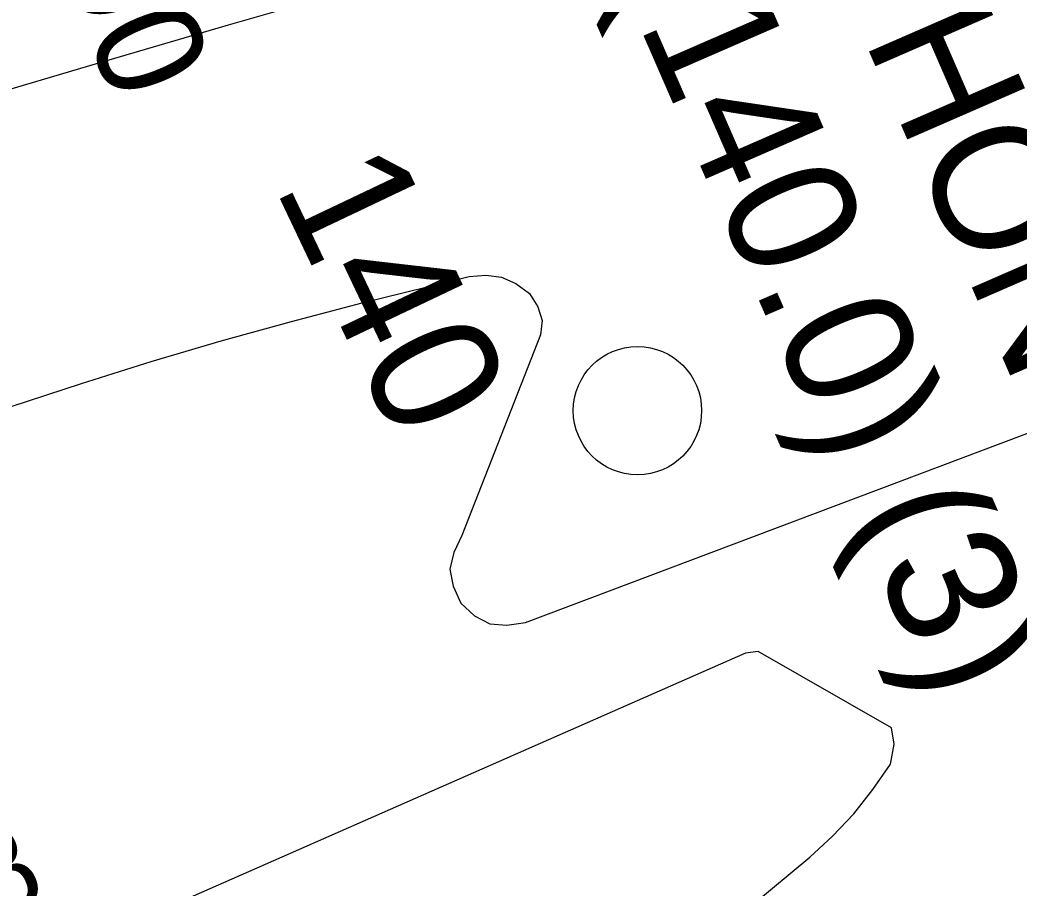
# Model space of a CAD drawing. Extents: x 3508733 to 3546731, y 546897 to 572481.
# Drawn here: x 3515278 to 3516057, y 563717 to 564393 of the extents above; entities that cross this region are included whole.
import ezdxf

# ---------------------------------------------------------------- set-up
doc = ezdxf.new("R2010")
doc.units = 0
for name, color, linetype in [('V-CHAN-NAID', 7, 'Continuous'), ('V-RIVR-IDEN', 7, 'Continuous'), ('V-RIVR-MILE', 7, 'Continuous'), ('V-RIVR-RANG', 7, 'Continuous'), ('V-RIVR-RANG-IDEN', 7, 'Continuous'), ('V-TOPO-MINR', 7, 'Continuous')]:
    doc.layers.add(name, color=color, linetype=linetype)

msp = doc.modelspace()

# ---------------------------------------------------------------- linework, layer by layer
at = {"layer": 'V-RIVR-MILE'}
msp.add_circle((3515759.44, 564088.45), 50, dxfattribs=at)
at = {"layer": 'V-TOPO-MINR'}
for points in [[(3514989.01, 564255.41), (3515337.04, 564358.66), (3515440.7, 564388.98), (3515544.51, 564418.79), (3515648.54, 564447.8), (3515752.72, 564476.29), (3515912.79, 564519.41), (3515937.06, 564525.91), (3515961.34, 564532.37), (3515985.63, 564538.77), (3516009.94, 564545.12), (3516034.17, 564551.72), (3516058.29, 564558.7)], [(3515133.82, 564046.62), (3515326.18, 564109.53), (3515380.48, 564126.62), (3515435, 564142.92), (3515489.87, 564158.01), (3515544.97, 564172.31), (3515628.33, 564192.95), (3515641.27, 564193.99), (3515653.51, 564192.55), (3515664.7, 564187.39), (3515675.19, 564179.74), (3515681.68, 564169.41), (3515685.12, 564158.76), (3515683.99, 564147.62), (3515622.67, 563991.11), (3515616.24, 563978.05), (3515613.35, 563964.92), (3515615.77, 563951.7), (3515621.72, 563938.42), (3515632.54, 563928.71), (3515644.38, 563922.39), (3515657.74, 563921.18), (3515672.11, 563923.37), (3516318.4, 564166.89)], [(3515804.99, 563666.82), (3515893.67, 563740.6), (3515911.44, 563756.93), (3515928.03, 563774.27), (3515942.86, 563793.15), (3515956.51, 563813.05), (3515959.48, 563828.57), (3515957.46, 563841.45), (3515853.56, 563900.77), (3515843.48, 563899.52), (3515296.41, 563658.7)]]:
    msp.add_lwpolyline(points, dxfattribs=at)

# ---------------------------------------------------------------- texts
at = {"layer": 'V-CHAN-NAID'}
for s, rotation, p in [('MARATHON ASHLAND ', 293.5466, (3515748.48, 564807.31)), (' NO. 1 (140.0) (3)', 293.5466, (3515573.05, 564819.05)), ('MARATHON ASHLAND ', 296.23292, (3514733.66, 564257.4))]:
    msp.add_text(s, height=100, rotation=rotation, dxfattribs=at).set_placement(p)
at = {"layer": 'V-RIVR-IDEN'}
msp.add_text('140', height=100, rotation=295.42743, dxfattribs=at).set_placement((3515476.4, 564262.77))
at = {"layer": 'V-RIVR-RANG'}
msp.add_text('-68', height=67, rotation=26.32867, dxfattribs=at).set_placement((3515185.48, 563653.33))
at = {"layer": 'V-RIVR-RANG-IDEN'}
msp.add_text('U-090', height=83, rotation=292.47949, dxfattribs=at).set_placement((3515237.39, 564604.62))

doc.saveas('drawing.dxf')
